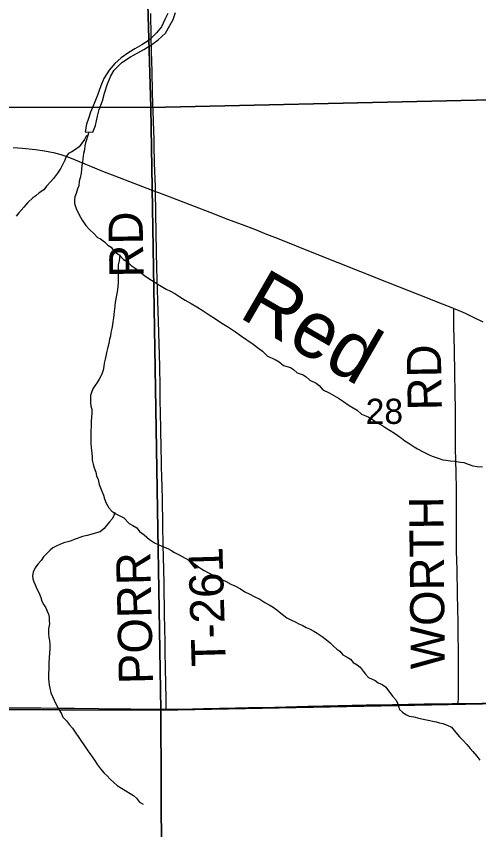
# Model space of a CAD drawing. Extents: x 1985906 to 2360102, y 891258 to 1222054.
# Drawn here: x 2181728 to 2185787, y 1062324 to 1069467 of the extents above; entities that cross this region are included whole.
import ezdxf

# ---------------------------------------------------------------- set-up
doc = ezdxf.new("R2010")
doc.units = 0
for name, color, linetype in [('GM_X_County_Road', 7, 'Continuous'), ('GM_X_Minor_River', 7, 'Continuous'), ('GM_X_Minor_River_Text', 7, 'Continuous'), ('GM_X_Section', 7, 'Continuous'), ('GM_X_Section_Text', 7, 'Continuous'), ('GM_X_Township_Road', 7, 'Continuous'), ('GM_X_Township_Road_Text', 7, 'Continuous')]:
    doc.layers.add(name, color=color, linetype=linetype)

msp = doc.modelspace()

# ---------------------------------------------------------------- linework, layer by layer
at = {"layer": 'GM_X_County_Road'}
for points in [[(2181699.3, 1068313.6), (2181781, 1068307.8), (2181895.2, 1068296.4), (2181976.4, 1068285.7), (2182023.2, 1068277.2), (2182038.2, 1068274), (2182055.3, 1068270.4), (2182088, 1068262.2), (2182119, 1068253.3), (2182152.9, 1068242), (2182193.7, 1068226.4), (2182499.8, 1068100.1), (2182591.6, 1068064.5), (2182760.2, 1067999.9), (2182949.2, 1067929.2)], [(2182949.2, 1067929.2), (2182975.4, 1067919.4), (2183098.4, 1067873.6), (2183251.6, 1067815.1), (2183465.4, 1067731.3), (2183572.5, 1067689.4), (2183710.7, 1067637.4), (2183818, 1067596.5), (2183924.8, 1067554.5), (2184016.6, 1067518.8), (2184184.1, 1067452), (2184351.6, 1067384.5), (2184747.8, 1067226.1), (2184976.8, 1067135.8), (2185266.4, 1067020.3), (2185464.6, 1066941.5), (2185556.6, 1066906.3), (2185568.8, 1066901.2)], [(2185568.8, 1066901.2), (2185620.5, 1066879.9), (2185647.4, 1066868.8), (2185667.3, 1066859.6), (2185721.7, 1066834.6), (2185824.2, 1066783)]]:
    msp.add_lwpolyline(points, dxfattribs=at)
at = {"layer": 'GM_X_Minor_River'}
for points in [[(2183057, 1069491.5), (2183031.4, 1069437.1), (2183001.9, 1069372.7), (2182958.2, 1069322.3), (2182894.6, 1069257.6), (2182828.8, 1069217), (2182767, 1069180.4), (2182715.2, 1069147.9), (2182649.4, 1069101.3), (2182591.7, 1069050.7), (2182544.1, 1068992.2), (2182496.6, 1068919.6), (2182471, 1068855.3), (2182441.6, 1068772.8), (2182410.1, 1068700.4), (2182380.6, 1068624), (2182363, 1068569.7), (2182343.3, 1068519.4), (2182331.8, 1068451.1), (2182400, 1068447.7), (2182423.5, 1068508), (2182441, 1068588.3), (2182454.5, 1068648.6), (2182484, 1068725), (2182503.5, 1068791.4), (2182529, 1068873.8), (2182556.5, 1068944.2), (2182588.1, 1068994.5), (2182655.7, 1069061.2), (2182729.4, 1069111.9), (2182793.3, 1069144.5), (2182847.1, 1069175), (2182916.9, 1069219.7), (2182972.7, 1069260.2), (2183036.3, 1069316.8), (2183075.9, 1069385.3), (2183103.5, 1069439.7), (2183125.1, 1069500)], [(2182357.6, 1068421.4), (2182341.4, 1068412.4), (2182325.9, 1068386), (2182304.4, 1068351.4), (2182278.9, 1068320.8), (2182247.2, 1068296.1), (2182215.4, 1068277.4), (2182187.6, 1068262.8), (2182166, 1068234.3), (2182152.6, 1068201.9), (2182137.2, 1068167.4), (2182119.8, 1068132.9), (2182088.4, 1068090.1), (2182055.2, 1068043.3), (2182031.6, 1068014.7), (2181994.2, 1067973.8), (2181968.7, 1067941.2), (2181929, 1067916.3), (2181899.4, 1067889.6), (2181873.6, 1067871.1), (2181828.2, 1067830), (2181792.8, 1067789.1), (2181749.5, 1067740.1), (2181726, 1067711.5)], [(2182363.3, 1068449.5), (2182353.5, 1068410.6), (2182344, 1068382.3), (2182336.5, 1068356.1), (2182329, 1068327.8), (2182325.7, 1068293.6), (2182318.3, 1068261.3), (2182311.1, 1068214.9), (2182307.7, 1068184.7), (2182302.2, 1068156.5), (2182300.8, 1068124.3), (2182297.5, 1068090.1), (2182288.2, 1068047.8), (2182280.8, 1068017.5), (2182275.5, 1067977.2), (2182264, 1067950.8), (2182252.7, 1067910.5)], [(2182252.7, 1067910.5), (2182243.2, 1067882.1), (2182239.7, 1067853.9), (2182240.3, 1067823.8), (2182253.2, 1067779.9), (2182276.3, 1067730.1), (2182290.9, 1067702.2), (2182305.5, 1067676.4), (2182338.5, 1067630.8), (2182369.3, 1067595.3), (2182408.2, 1067559.8), (2182441.1, 1067524.3), (2182467.4, 1067512.8), (2182502.1, 1067487.3), (2182530.8, 1067455.7), (2182559.3, 1067438.2), (2182588.1, 1067402.6), (2182626.8, 1067375.2), (2182667.9, 1067331.7), (2182704.5, 1067310.3), (2182737.2, 1067278.8), (2182771.9, 1067255.4), (2182808.6, 1067225.9), (2182857.5, 1067188.7), (2182914.6, 1067149.6), (2182971.5, 1067114.6), (2183044.7, 1067071.8), (2183081.3, 1067052.4), (2183119.9, 1067031), (2183162.6, 1067003.7), (2183209.4, 1066974.4), (2183262.2, 1066945.3), (2183313.1, 1066914.1), (2183368, 1066879), (2183420.9, 1066845.9), (2183475.9, 1066808.8), (2183532.9, 1066771.7), (2183589.8, 1066736.6), (2183650.9, 1066695.6), (2183705.9, 1066656.5), (2183807.8, 1066586.1), (2183856.7, 1066548.8), (2183889.4, 1066525.4), (2183932.4, 1066482), (2184001.3, 1066453.2), (2184033.8, 1066433.7), (2184072.7, 1066400.3), (2184133.3, 1066381.4), (2184159.7, 1066365.8), (2184192.5, 1066336.3), (2184245.1, 1066317.2), (2184271.5, 1066301.6), (2184304.2, 1066272.1), (2184359, 1066245), (2184385.5, 1066225.4), (2184418.4, 1066187.9), (2184475.2, 1066160.9), (2184513.9, 1066137.5), (2184556.6, 1066112.2), (2184601.3, 1066084.9), (2184650.3, 1066047.7), (2184719.3, 1066008.8), (2184758.2, 1065973.4), (2184817, 1065948.4), (2184855.6, 1065925), (2184896.3, 1065897.7), (2184934.9, 1065876.3), (2184971.6, 1065852.9), (2185010.2, 1065829.6), (2185046.8, 1065806.1), (2185077.4, 1065784.6), (2185108, 1065761.1), (2185138.6, 1065739.6), (2185167.1, 1065720), (2185220, 1065684.9), (2185248.5, 1065667.3), (2185299.2, 1065642.2), (2185352, 1065615.1), (2185378.3, 1065605.5), (2185420.8, 1065590.3), (2185471.4, 1065573.2), (2185501.6, 1065569.7), (2185535.9, 1065562.3), (2185578.2, 1065559.1), (2185626.5, 1065552), (2185656.8, 1065548.6), (2185693.2, 1065533.2), (2185733.7, 1065517.9), (2185774, 1065514.7), (2185820.3, 1065511.5)], [(2182634.4, 1067367.2), (2182637, 1067371.3), (2182629.9, 1067319), (2182622.6, 1067284.7), (2182621.1, 1067258.5), (2182622.4, 1067188.2), (2182621, 1067160.1), (2182621.6, 1067127.9), (2182618.3, 1067091.7), (2182613.1, 1067047.4), (2182594.8, 1066956.6), (2182591.4, 1066922.4), (2182586.3, 1066874.1), (2182581.3, 1066819.8), (2182576, 1066783.5), (2182572.5, 1066757.3), (2182567.1, 1066725.1), (2182557.7, 1066690.7), (2182554.3, 1066658.5), (2182544.8, 1066630.2), (2182539.5, 1066594), (2182532.1, 1066559.7), (2182522.7, 1066525.3), (2182513.5, 1066483), (2182508, 1066456.7), (2182500.6, 1066420.4), (2182495.2, 1066392.2), (2182489.7, 1066359.9), (2182482.2, 1066333.7), (2182470.7, 1066307.3), (2182455.1, 1066278.9), (2182437.6, 1066250.5), (2182416, 1066221.9), (2182400.5, 1066195.5), (2182387, 1066163.1), (2182379.5, 1066136.8), (2182378.7, 1066074.5), (2182383.3, 1066044.5), (2182389.9, 1066016.5), (2182390.6, 1065978.3), (2182389.2, 1065946.1), (2182386, 1065907.9), (2182384.6, 1065871.7), (2182383.6, 1065823.5), (2182382.2, 1065789.3), (2182383.6, 1065717), (2182386.4, 1065676.9), (2182391.3, 1065632.8), (2182394, 1065596.6), (2182394.5, 1065568.5), (2182403.3, 1065532.5), (2182411.9, 1065500.6), (2182424.7, 1065462.6), (2182433.4, 1065430.6), (2182446.1, 1065398.7), (2182454.9, 1065356.7), (2182467.6, 1065324.8), (2182478.2, 1065296.9), (2182492.9, 1065263), (2182503.6, 1065229.1), (2182516.4, 1065191.1), (2182541.3, 1065149.4), (2182566, 1065119.8), (2182600.7, 1065096.3), (2182631.1, 1065082.8), (2182671.7, 1065061.5), (2182718.8, 1065014.2), (2182751.3, 1064996.7), (2182785.9, 1064975.3), (2182810.6, 1064943.6), (2182849.4, 1064914.2), (2182898.4, 1064872.9), (2182941.2, 1064843.6), (2182979.7, 1064824.3), (2183020.3, 1064807), (2183056.7, 1064793.6), (2183083.1, 1064778), (2183117.7, 1064758.6), (2183158.3, 1064737.3), (2183184.7, 1064723.7), (2183241.6, 1064690.7), (2183272.1, 1064669.1), (2183298.5, 1064655.6), (2183329.2, 1064628), (2183376, 1064600.8), (2183426.7, 1064573.6), (2183475.5, 1064548.5), (2183516.1, 1064527.1), (2183564.7, 1064506), (2183611.4, 1064480.7), (2183645.9, 1064465.3), (2183694.6, 1064440.1), (2183733.3, 1064412.8), (2183777.9, 1064393.5), (2183816.5, 1064372.1), (2183865.2, 1064349), (2183910, 1064317.7), (2183946.6, 1064298.3), (2183981.1, 1064278.9), (2184013.7, 1064255.4), (2184050.5, 1064225.9)], [(2182583.5, 1065107.9), (2182592.4, 1065108.2), (2182584.9, 1065081.9), (2182571.3, 1065055.6), (2182545.7, 1065026.9), (2182520.2, 1064996.3), (2182500.6, 1064969.8), (2182465, 1064941), (2182433, 1064930.3), (2182383.1, 1064915.3), (2182349.1, 1064906.6), (2182309.1, 1064897.8), (2182261.2, 1064880.8), (2182235.2, 1064872.3), (2182209.3, 1064861.8), (2182181.3, 1064853.2), (2182155.3, 1064844.7), (2182117.4, 1064831.9), (2182077.6, 1064813), (2182049.7, 1064798.4), (2182024, 1064779.9), (2181966.8, 1064720.5), (2181947.4, 1064688), (2181917.9, 1064655.3), (2181892.4, 1064622.6), (2181877, 1064586.2), (2181869.6, 1064553.9), (2181874.1, 1064525.8), (2181880.7, 1064499.8), (2181893.2, 1064474), (2181910.1, 1064434.1), (2181926.7, 1064406.3), (2181943.6, 1064364.4), (2181952.3, 1064330.4), (2181971, 1064298.6), (2181987.6, 1064272.8), (2182000.2, 1064242.9), (2182010.7, 1064217), (2182015.3, 1064191), (2182017.9, 1064158.9), (2182018.5, 1064130.8), (2182011.2, 1064088.4), (2182010, 1064048.2), (2182014.7, 1064012.2), (2182019.3, 1063984.1), (2182022, 1063950), (2182022.7, 1063913.9), (2182016.1, 1063837.4), (2182013.1, 1063785.1), (2182013.6, 1063759), (2182012.2, 1063728.8), (2182010.7, 1063702.7), (2182011.7, 1063648.4), (2182014.2, 1063622.4), (2182016.8, 1063592.3), (2182021.4, 1063566.2), (2182032.2, 1063526.3), (2182044.9, 1063494.4), (2182059.5, 1063462.5), (2182072.1, 1063434.6), (2182095.1, 1063390.8), (2182124.2, 1063341.2), (2182136.8, 1063313.3), (2182167.6, 1063279.7), (2182196.4, 1063246.1), (2182221.1, 1063214.4), (2182245.9, 1063180.8), (2182326.6, 1063061.8), (2182355.5, 1063018.1), (2182374.1, 1062992.3), (2182394.8, 1062964.6), (2182413.4, 1062934.8), (2182440.3, 1062895.1), (2182467.2, 1062857.5), (2182498, 1062821.9), (2182524.6, 1062796.3), (2182551.3, 1062768.7), (2182584.1, 1062737.2), (2182612.7, 1062713.6), (2182651.3, 1062688.2), (2182688, 1062664.8), (2182726.6, 1062641.4), (2182757.1, 1062623.9), (2182783.6, 1062602.3), (2182810.5, 1062566.7), (2182840.9, 1062549.2)], [(2184050.5, 1064225.9), (2184101.5, 1064184.7), (2184142.1, 1064165.4), (2184176.6, 1064148), (2184207, 1064132.5), (2184237.4, 1064119), (2184272, 1064099.6), (2184300.3, 1064088.1), (2184340.9, 1064068.8), (2184367.4, 1064051.2), (2184412.2, 1064019.9), (2184450.9, 1063990.5), (2184481.6, 1063964.9), (2184510.3, 1063937.4), (2184540.9, 1063909.8), (2184567.4, 1063892.3), (2184594.2, 1063860.6), (2184632.7, 1063839.3), (2184661.2, 1063821.7), (2184685.9, 1063792.1), (2184720.5, 1063770.6), (2184747, 1063751), (2184771.8, 1063715.3), (2184792.4, 1063689.6), (2184819.1, 1063662), (2184877.9, 1063633), (2184904.4, 1063613.4), (2184938.9, 1063600), (2184967.4, 1063578.4), (2184996.3, 1063540.8), (2185031.3, 1063497.3), (2185062.1, 1063461.7), (2185074.7, 1063435.8), (2185081.2, 1063409.8), (2185091.8, 1063379.9), (2185118.4, 1063356.3), (2185146.9, 1063336.8), (2185175.4, 1063321.2), (2185215.7, 1063314), (2185260.1, 1063304.8), (2185298.5, 1063295.4), (2185328.7, 1063290), (2185359, 1063282.5), (2185385.2, 1063277), (2185413.5, 1063271.5), (2185441.8, 1063264), (2185472.1, 1063256.6), (2185510.5, 1063243.2), (2185549.1, 1063223.9), (2185586.2, 1063176.4), (2185619, 1063138.8), (2185649.8, 1063107.3), (2185682.6, 1063071.7), (2185711.5, 1063036.1), (2185736.1, 1063010.5), (2185769, 1062968.9), (2185795.9, 1062933.3)]]:
    msp.add_lwpolyline(points, dxfattribs=at)
at = {"layer": 'GM_X_Section'}
for points in [[(2187974, 1074131.2), (2188026.6, 1070296.9), (2188098.3, 1068782.5), (2182907.6, 1068665.6), (2182750.6, 1074092)], [(2177467.4, 1074016.2), (2182750.6, 1074092), (2182907.6, 1068665.6), (2177571.7, 1068669.4)], [(2182907.6, 1068665.6), (2188098.3, 1068782.5), (2188194.1, 1063477.6), (2182997.3, 1063374.7)], [(2177571.7, 1068669.4), (2182907.6, 1068665.6), (2182997.3, 1063374.7), (2177641.3, 1063392.3)], [(2182997.3, 1063374.7), (2188194.1, 1063477.6), (2188257.5, 1058222.5), (2188055.3, 1058220.7), (2182926.4, 1058148.4), (2183011.8, 1060061.4)], [(2177641.3, 1063392.3), (2182997.3, 1063374.7), (2183011.8, 1060061.4), (2182926.4, 1058148.4), (2182670.1, 1058150.1), (2177585.2, 1058082.2)]]:
    msp.add_lwpolyline(points, close=True, dxfattribs=at)
at = {"layer": 'GM_X_Township_Road'}
for points in [[(2182949.2, 1067929.2), (2182949.2, 1067935.9), (2182949.2, 1067972.7), (2182941.6, 1068177.4), (2182937.5, 1068337.6), (2182936.9, 1068390.5), (2182934, 1068452.7), (2182932.5, 1068554.4), (2182925.3, 1068701.8), (2182923.4, 1068800.5), (2182919.4, 1068980.7), (2182915, 1069161), (2182912, 1069292.3), (2182908.8, 1069491.2)], [(2183042.2, 1063382.9), (2183042.2, 1063392), (2183042.8, 1063474.5), (2183041.1, 1063605.8), (2183035.4, 1063884.7), (2183034.2, 1063950.3), (2183030.9, 1064114.3), (2183029.8, 1064196.3), (2183024.7, 1064491.5), (2183019.4, 1064720.8), (2183016.5, 1064819.1), (2183014.3, 1064999.8), (2183009.8, 1065229.6), (2183008.1, 1065328.1), (2183006.1, 1065426.3), (2183003.6, 1065508.1), (2183002.2, 1065573.8), (2183000.9, 1065655.8), (2182996.7, 1065853.8), (2182991.4, 1066098.7), (2182989.6, 1066212.8), (2182986.8, 1066394), (2182976.4, 1066787.9), (2182970.3, 1066968.3), (2182964.6, 1067166.3), (2182962.7, 1067248.1), (2182955.6, 1067558.9), (2182949.2, 1067929.2)], [(2185606.8, 1063432), (2185607.1, 1063442.7), (2185607.9, 1063474), (2185609.4, 1063556), (2185609.7, 1063605.3), (2185608.6, 1063703.9), (2185607.9, 1063802.6), (2185608, 1063884.8), (2185606.7, 1064048.9), (2185605.3, 1064147.4), (2185603.3, 1064262.5), (2185600.6, 1064394.6), (2185596.7, 1064607), (2185592.7, 1064771.9), (2185592.5, 1064985.5), (2185592.2, 1065067.8), (2185591, 1065182), (2185590.6, 1065232.6), (2185590.6, 1065281), (2185590.2, 1065362.5), (2185589.3, 1065412.7), (2185588.4, 1065461.1), (2185586.2, 1065562), (2185583.6, 1065670), (2185583.2, 1065767.7), (2185582.9, 1065817), (2185582.3, 1065849.8), (2185582.3, 1065948.4), (2185581.7, 1066014.2), (2185579.4, 1066162.1), (2185576.8, 1066326.4), (2185573.2, 1066540.2), (2185569.4, 1066737.4), (2185568.3, 1066819.6), (2185568.7, 1066886.2), (2185568.8, 1066901.2)], [(2183042.2, 1063382.9), (2183175.1, 1063383.4), (2183371.9, 1063388), (2183650.8, 1063393.2), (2183765.7, 1063395.9), (2183995.3, 1063401), (2184290.6, 1063408.3), (2184553.1, 1063413.5), (2184799.3, 1063419.7), (2185029, 1063423.4), (2185308.1, 1063428.4), (2185554.3, 1063431.1), (2185606.8, 1063432)], [(2185606.8, 1063432), (2185701.9, 1063433.6), (2185816.5, 1063436.5), (2185882, 1063439.5), (2185947.6, 1063442.2), (2186046, 1063444.7), (2186177.1, 1063445.9), (2186324.8, 1063447.7), (2186488.9, 1063449.3), (2186850, 1063453.5), (2187079.8, 1063456.4), (2187194.7, 1063457.3), (2187293.1, 1063458.2), (2187424.1, 1063460.5), (2187489.8, 1063461.9), (2187653.9, 1063464.1), (2187834.4, 1063466.6), (2187949.3, 1063467.8), (2188162.8, 1063469.2), (2188195.6, 1063468.8), (2188221.2, 1063468.5)], [(2181632.7, 1063395.7), (2181731.2, 1063395.3), (2181944.4, 1063393.1), (2182092.1, 1063392), (2182239.9, 1063390.2), (2182453.1, 1063387.5), (2182568, 1063386.2), (2182732.2, 1063385.4), (2182945.4, 1063382.5), (2183042.2, 1063382.9)]]:
    msp.add_lwpolyline(points, dxfattribs=at)

# ---------------------------------------------------------------- texts
at = {"layer": 'GM_X_Minor_River_Text'}
msp.add_text('Red', height=500.16, rotation=329.98109, dxfattribs=at).set_placement((2183669.5, 1066830))
at = {"layer": 'GM_X_Section_Text'}
msp.add_text('28', height=221, rotation=0.00001, dxfattribs=at).set_placement((2184794, 1065887.3))
at = {"layer": 'GM_X_Township_Road_Text'}
for s, rotation, p in [('RD', 90.98404, (2182845.7, 1067175.2)), ('RD', 90.98819, (2185463.7, 1066008)), ('WORTH', 90.55809, (2185490, 1063735.7)), ('T-261', 91.66836, (2183567.5, 1063761.5)), ('PORR', 91.30724, (2182929.2, 1063605.9))]:
    msp.add_text(s, height=300, rotation=rotation, dxfattribs=at).set_placement(p)

doc.saveas('drawing.dxf')
